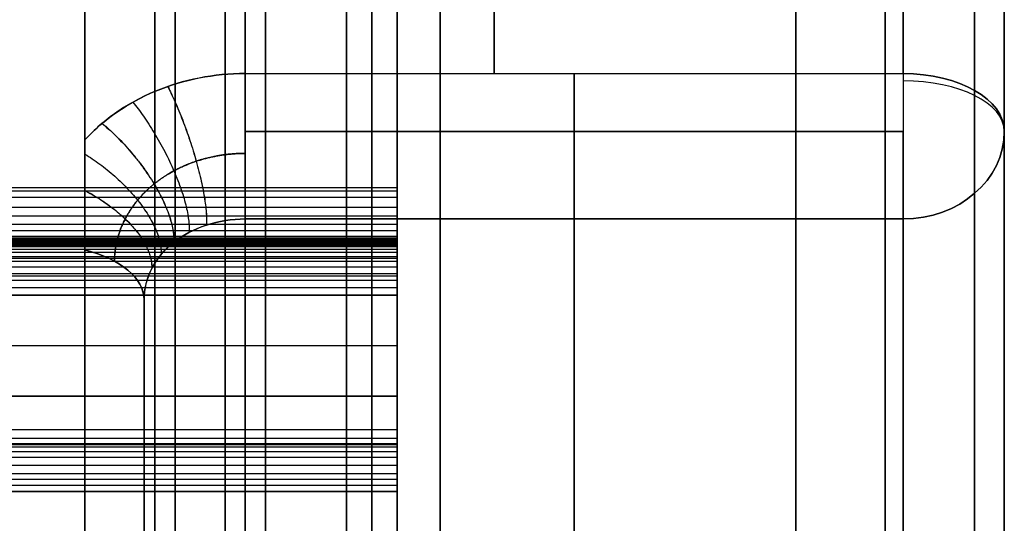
# Model space of a CAD drawing. Header units: millimetres. Extents: x -105 to 152, y -114 to 65.
# Tile 304 of 329: x 95 to 105, y 28 to 33. Entities that reach past the tile are written whole.
import ezdxf

# ---------------------------------------------------------------- set-up
doc = ezdxf.new("R2010")
doc.units = ezdxf.units.MM
doc.layers.add('Layer 01', color=18, linetype='Continuous', true_color=0x000000)

# ---------------------------------------------------------------- blocks, each defined once
blk = doc.blocks.new('Block 02')
at = {"layer": 'Layer 01'}
for p, q in [((104.576, 28.8633, -25.3488), (104.576, 49.9343, -25.3488)), ((104.576, 28.8633, 25.3488), (104.576, 49.9343, 25.3488)), ((97.076, 32.0127, 46.9476), (103.576, 32.0127, 46.9476)), ((98.576, 31.423, 64.0106), (-26.924, 31.423, 64.0106)), ((97.076, 31.1467, -46.4476), (97.076, 21.1188, -29.0789)), ((100.326, 21.1188, 29.0789), (100.326, 31.1467, 46.4476)), ((100.326, 31.1467, -46.4476), (100.326, 21.1188, -29.0789)), ((98.576, 28.925, -63.6306), (98.576, 30.9378, -63.6306)), ((98.576, 28.9253, 63.6312), (98.576, 30.9377, 63.6312)), ((98.576, 29.954, -63.1001), (98.576, 29.954, -64.1019)), ((98.576, 29.9539, 64.102), (98.576, 29.9539, 63.1002)), ((-26.924, 28.925, -63.6616), (98.576, 28.925, -63.6616)), ((-26.924, 28.925, 63.6719), (98.576, 28.925, 63.6719))]:
    blk.add_line(p, q, dxfattribs=at)
at = {"layer": 'Layer 01', "extrusion": (-1, 3.43217e-14, -1.94826e-15)}
blk.add_arc((0, 0, -98.576), 62, 90, 270, dxfattribs=at)
at = {"layer": 'Layer 01', "extrusion": (1, 0, 0)}
for centre, radius, start, end in [((0, 0, 95.4917), 61.5, 270, 90), ((0, 0, 95.4917), 60, 270, 90), ((0, 0, 95.4917), 35.9386, 270, 90), ((32.0127, -45.9476, 100.326), 1, 270, 304.86576), ((32.0127, 45.9476, 100.326), 1, 55.13424, 150), ((32.0127, -45.9476, 100.326), 1, 210, 270), ((0, 0, 95.4917), 56.9095, 57.18524, 62.81476), ((0, 0, 95.4917), 56.9095, 297.18524, 302.81476)]:
    blk.add_arc(centre, radius, start, end, dxfattribs=at)
at = {"layer": 'Layer 01', "extrusion": (1, -3.43217e-14, 2.25655e-15)}
blk.add_arc((0, 0, 96.3839), 61.5, 270, 90, dxfattribs=at)
at = {"layer": 'Layer 01', "extrusion": (-1, 3.43217e-14, -2.19517e-15)}
blk.add_arc((0, 0, -97.276), 61.5, 90, 270, dxfattribs=at)
at = {"layer": 'Layer 01', "extrusion": (1, -3.43217e-14, 1.9641e-15)}
blk.add_arc((0, 0, 98.076), 61.5, 270, 90, dxfattribs=at)
at = {"layer": 'Layer 01', "extrusion": (-1, 3.09204e-29, 0)}
for centre, radius in [((0, 0, -98.326), 61.5), ((0, 0, -96.1839), 60)]:
    blk.add_arc(centre, radius, 90, 270, dxfattribs=at)
at = {"layer": 'Layer 01', "extrusion": (-1, 3.09859e-29, -1.15535e-16)}
blk.add_arc((0, 0, -98.576), 61.5, 90, 270, dxfattribs=at)
at = {"layer": 'Layer 01', "extrusion": (1, -3.09204e-29, -1.15912e-16)}
blk.add_arc((0, 0, 97.076), 61.3, 270, 90, dxfattribs=at)
at = {"layer": 'Layer 01', "extrusion": (-1, 3.09204e-29, 9.24197e-30)}
for centre, radius, start, end in [((0, 0, -97.076), 61.3, 90, 270), ((0, 0, -104.576), 56, 184.86576, 235.13424), ((0, 0, -104.576), 56, 124.86576, 175.13424), ((0, 0, -96.076), 56, 117.18524, 122.81476), ((0, 0, -96.076), 56, 237.18524, 242.81476)]:
    blk.add_arc(centre, radius, start, end, dxfattribs=at)
at = {"layer": 'Layer 01', "extrusion": (1, -3.09204e-29, -1.1803e-16)}
blk.add_arc((0, 0, 97.076), 60.2, 270, 90, dxfattribs=at)
at = {"layer": 'Layer 01', "extrusion": (-1, 3.09204e-29, 1.01621e-44)}
blk.add_arc((0, 0, -96.876), 60, 90, 270, dxfattribs=at)
at = {"layer": 'Layer 01', "extrusion": (1, -1.32662e-14, -1.22671e-14)}
blk.add_arc((0, 0, 95.4917), 57, 4.06591, 55.93409, dxfattribs=at)
at = {"layer": 'Layer 01', "extrusion": (1, -1.72567e-14, 5.35531e-15)}
blk.add_arc((0, 0, 95.4917), 57, 304.06591, 355.93409, dxfattribs=at)
at = {"layer": 'Layer 01', "extrusion": (1, -3.09204e-29, 0)}
for start, end in [(4.86576, 55.13424), (304.86576, 355.13424)]:
    blk.add_arc((0, 0, 99.5339), 57, start, end, dxfattribs=at)
at = {"layer": 'Layer 01', "extrusion": (-1, -8.58333e-30, -4.95559e-30)}
blk.add_arc((0, 0, -103.576), 57, 124.86576, 175.13424, dxfattribs=at)
at = {"layer": 'Layer 01', "extrusion": (-1, 2.55355e-29, -1.47429e-29)}
blk.add_arc((0, 0, -103.576), 57, 184.86576, 235.13424, dxfattribs=at)
at = {"layer": 'Layer 01', "extrusion": (-1, 1.54196e-29, -8.9025e-30)}
blk.add_arc((0, 0, -104.576), 56, 184.86576, 235.13424, dxfattribs=at)
at = {"layer": 'Layer 01', "extrusion": (-1, 1.67332e-29, 9.6609e-30)}
blk.add_arc((0, 0, -104.576), 56, 124.86576, 175.13424, dxfattribs=at)
at = {"layer": 'Layer 01', "extrusion": (-1, -1.14214e-13, 2.26189e-12)}
blk.add_arc((-0.0031, 434.9602, -98.576), 499.9601, 265.557501, 266.393268, dxfattribs=at)
at = {"layer": 'Layer 01', "extrusion": (1, 4.03463e-30, 2.32939e-30)}
blk.add_arc((0, 0, 104.576), 38.4142, 7.10293, 52.89707, dxfattribs=at)
at = {"layer": 'Layer 01', "extrusion": (1, 2.28119e-29, -1.31705e-29)}
blk.add_arc((0, 0, 104.576), 38.4142, 307.10293, 352.89707, dxfattribs=at)
at = {"layer": 'Layer 01', "extrusion": (-1, -5.18158e-15, 4.11008e-15)}
blk.add_arc((0, 0, -104.2831), 37.7071, 187.10293, 232.89707, dxfattribs=at)
at = {"layer": 'Layer 01', "extrusion": (-1, -1.23524e-15, -1.53921e-16)}
blk.add_arc((0, 0, -104.2831), 37.7071, 127.10293, 172.89707, dxfattribs=at)
at = {"layer": 'Layer 01', "extrusion": (1, -3.09204e-29, -9.24197e-30)}
for start, end in [(307.27117, 352.72883), (7.27117, 52.72883)]:
    blk.add_arc((0, 0, 103.3989), 36.8229, start, end, dxfattribs=at)
at = {"layer": 'Layer 01', "extrusion": (-1, 0, 0)}
for start, end in [(125.9894, 174.0106), (185.9894, 234.0106)]:
    blk.add_arc((0, 0, -99.0032), 35.9386, start, end, dxfattribs=at)
at = {"layer": 'Layer 01', "extrusion": (-1, -1.28745e-12, -1.68299e-13)}
blk.add_arc((0, 0, -102.5147), 35.9386, 127.4476, 172.5524, dxfattribs=at)
at = {"layer": 'Layer 01', "extrusion": (-1, -7.89478e-13, 1.03082e-12)}
blk.add_arc((0, 0, -102.5147), 35.9386, 187.4476, 232.5524, dxfattribs=at)
at = {"layer": 'Layer 01', "extrusion": (1, -4.52559e-14, 6.49555e-14)}
blk.add_arc((32.0127, -45.9476, 97.076), 1, 270, 304.86576, dxfattribs=at)
at = {"layer": 'Layer 01', "extrusion": (1, 1.13447e-14, -6.54986e-15)}
blk.add_arc((32.0127, 45.9476, 97.076), 1, 55.13424, 150, dxfattribs=at)
at = {"layer": 'Layer 01', "extrusion": (-1, 3.09204e-29, -9.84691e-29)}
blk.add_arc((-32.0127, -45.9476, -103.576), 1, 235.13424, 270, dxfattribs=at)
at = {"layer": 'Layer 01', "extrusion": (3.06532e-29, 0.820494, 0.571656)}
blk.add_arc((-103.576, -56), 1, 180, 270, dxfattribs=at)
at = {"layer": 'Layer 01', "extrusion": (8.88178e-16, 0.820494, -0.571656)}
blk.add_arc((-103.576, 56), 1, 90, 180, dxfattribs=at)
at = {"layer": 'Layer 01', "extrusion": (1, -5.93433e-30, 2.66204e-29)}
blk.add_arc((32.0127, 45.9476, 103.576), 1, 55.13424, 150, dxfattribs=at)
at = {"layer": 'Layer 01', "extrusion": (-2.21569e-29, -0.866025, 0.5)}
blk.add_arc((103.576, 55.7982, -4.75), 1, 0, 90, dxfattribs=at)
at = {"layer": 'Layer 01', "extrusion": (-3.13988e-29, 0.866025, 0.5)}
blk.add_arc((-103.576, -55.7982, 4.75), 1, 180, 270, dxfattribs=at)
at = {"layer": 'Layer 01', "extrusion": (1, -3.72821e-30, -6.45745e-30)}
for centre in [(32.0127, -45.9476, 97.076), (32.0127, -45.9476, 103.576)]:
    blk.add_arc(centre, 1, 210, 270, dxfattribs=at)
at = {"layer": 'Layer 01', "extrusion": (0, -0.5, -0.866025)}
blk.add_arc((103.576, -4.75, -55.7982), 1, 0, 90, dxfattribs=at)
at = {"layer": 'Layer 01', "extrusion": (-7.45643e-30, -0.5, 0.866025)}
blk.add_arc((103.576, 4.75, -55.7982), 1, 270, 0, dxfattribs=at)
at = {"layer": 'Layer 01', "extrusion": (1, 6.25593e-28, -1.04238e-26)}
blk.add_arc((0.0001, 435.0009, 98.576), 500.0009, 273.262274, 273.606783, dxfattribs=at)
at = {"layer": 'Layer 01', "extrusion": (1, -3.52021e-12, -5.81001e-11)}
blk.add_arc((-0.0186, -435.2915, 98.576), 500.2921, 86.393174, 86.737486, dxfattribs=at)
at = {"layer": 'Layer 01', "extrusion": (-1, -7.12748e-14, -1.13075e-12)}
blk.add_arc((-31.423, 63.5106, -98.576), 0.5, 3.4151, 93.6068, dxfattribs=at)
at = {"layer": 'Layer 01', "extrusion": (1.60552e-14, 0.840427, -0.541925)}
blk.add_arc((-95.076, 56), 1, 114.56204, 180, dxfattribs=at)
at = {"layer": 'Layer 01', "extrusion": (-7.41008e-15, 0.840427, 0.541925)}
blk.add_arc((-95.076, -56), 1, 180, 245.43796, dxfattribs=at)
at = {"layer": 'Layer 01', "extrusion": (-1, -1.21914e-11, 2.03604e-10)}
blk.add_arc((0, 435, -98.576), 499, 266.507903, 266.622816, dxfattribs=at)
at = {"layer": 'Layer 01', "extrusion": (-1, 1.31526e-11, 2.1796e-10)}
blk.add_arc((0, -435, -98.576), 499, 93.377184, 93.492097, dxfattribs=at)
at = {"layer": 'Layer 01', "extrusion": (-1, -2.33644e-28, -4.04683e-28)}
blk.add_arc((0, 0, -96.076), 56, 117.18524, 122.81476, dxfattribs=at)
at = {"layer": 'Layer 01', "extrusion": (-1, -3.12547e-28, 5.41347e-28)}
blk.add_arc((0, 0, -96.076), 56, 237.18524, 242.81476, dxfattribs=at)
at = {"layer": 'Layer 01', "extrusion": (1, 1.87023e-15, 2.6708e-14)}
blk.add_arc((29.425, -63.6325, 98.576), 0.5, 93.37718, 180, dxfattribs=at)
at = {"layer": 'Layer 01', "extrusion": (-1, 2.85179e-14, -2.99969e-14)}
blk.add_arc((-28.425, 63.6906, -98.576), 0.5, 93.26201, 180, dxfattribs=at)
at = {"layer": 'Layer 01', "extrusion": (-1, -1.24185e-12, 2.38809e-11)}
blk.add_arc((-0.0077, 434.8496, -98.576), 499.8494, 266.737606, 267.08244, dxfattribs=at)
at = {"layer": 'Layer 01', "extrusion": (1, -1.33072e-12, -2.39524e-11)}
blk.add_arc((0.0024, -435.0001, 98.576), 500, 86.737988, 87.082714, dxfattribs=at)
at = {"layer": 'Layer 01'}
for points, knots in [([(95.4917, 31.9283, 47.2184), (95.676, 32.1305, 47.0817), (95.9173, 32.2974, 46.9669), (96.326, 32.4672, 46.8496), (96.4726, 32.5113, 46.819), (96.7698, 32.5695, 46.7785), (96.9213, 32.5844, 46.7681), (97.076, 32.5844, 46.7681)], [-1.847718, -1.847718, -1.847718, -1.847718, -0.923859, -0.923859, -0.461929, -0.461929, 0, 0, 0, 0]), ([(97.076, 32.5844, -46.7681), (96.7672, 32.5844, -46.7681), (96.4623, 32.5237, -46.8105), (96.0537, 32.3541, -46.9278), (95.9237, 32.2834, -46.9765), (95.6902, 32.122, -47.087), (95.5845, 32.0301, -47.1496), (95.4917, 31.9283, -47.2184)], [0, 0, 0, 0, 0.924027, 0.924027, 1.38604, 1.38604, 1.848054, 1.848054, 1.848054, 1.848054]), ([(96.076, 30.3478, 47.0639), (96.076, 30.5634, 46.9095), (96.1842, 30.7698, 46.7511), (96.4601, 30.9887, 46.5771), (96.5709, 31.0472, 46.5295), (96.8133, 31.1262, 46.4647), (96.9434, 31.1467, 46.4476), (97.076, 31.1467, 46.4476)], [0, 0, 0, 0, 0.801177, 0.801177, 1.201766, 1.201766, 1.602355, 1.602355, 1.602355, 1.602355]), ([(97.076, 31.1467, -46.4476), (96.8108, 31.1467, -46.4476), (96.5515, 31.0614, -46.5193), (96.2757, 30.8423, -46.6935), (96.2018, 30.7543, -46.7623), (96.102, 30.5602, -46.9094), (96.076, 30.4556, -46.9867), (96.076, 30.3478, -47.0639)], [0, 0, 0, 0, 0.801403, 0.801403, 1.202104, 1.202104, 1.602805, 1.602805, 1.602805, 1.602805])]:
    blk.add_open_spline(points, degree=3, knots=knots, dxfattribs=at)
for points in [[(97.076, 32.5844, -46.7681), (100.326, 32.5844, -46.7681), (103.576, 32.5844, -46.7681)], [(97.076, 32.5844, 46.7681), (100.326, 32.5844, 46.7681), (103.576, 32.5844, 46.7681)], [(103.576, 32.0127, -46.9476), (100.326, 32.0127, -46.9476), (97.076, 32.0127, -46.9476)], [(104.576, 23.1733, 30.6374), (104.576, 27.593, 38.2925), (104.576, 32.0127, 45.9476)], [(104.576, 32.0127, -45.9476), (104.576, 27.593, -38.2925), (104.576, 23.1733, -30.6374)], [(98.576, 31.4545, 64.0096), (35.826, 31.4545, 64.0096), (-26.924, 31.4545, 64.0096)], [(98.576, 31.4545, -64.0096), (35.826, 31.4545, -64.0096), (-26.924, 31.4545, -64.0096)], [(98.576, 31.3585, -64.0064), (35.826, 31.3585, -64.0064), (-26.924, 31.3585, -64.0064)], [(98.576, 31.261, -63.9836), (35.826, 31.261, -63.9836), (-26.924, 31.261, -63.9836)], [(98.576, 31.1758, -63.9452), (35.826, 31.1758, -63.9452), (-26.924, 31.1758, -63.9452)], [(97.076, 31.1467, 46.4476), (97.076, 26.1328, 37.7633), (97.076, 21.1188, 29.0789)], [(103.576, 31.1467, 46.4476), (100.326, 31.1467, 46.4476), (97.076, 31.1467, 46.4476)], [(97.076, 31.1467, -46.4476), (100.326, 31.1467, -46.4476), (103.576, 31.1467, -46.4476)], [(97.076, 21.1188, -29.0789), (97.076, 26.1328, -37.7633), (97.076, 31.1467, -46.4476)], [(103.576, 22.3073, 31.1374), (103.576, 26.727, 38.7925), (103.576, 31.1467, 46.4476)], [(103.576, 31.1467, -46.4476), (103.576, 26.727, -38.7925), (103.576, 22.3073, -31.1374)], [(98.576, 31.0923, -63.8856), (35.826, 31.0923, -63.8856), (-26.924, 31.0923, -63.8856)], [(98.576, 31.0291, -63.8185), (35.826, 31.0291, -63.8185), (-26.924, 31.0291, -63.8185)], [(98.576, 30.9739, -63.7303), (35.826, 30.9739, -63.7303), (-26.924, 30.9739, -63.7303)], [(98.576, 30.9587, -63.6961), (35.826, 30.9587, -63.6961), (-26.924, 30.9587, -63.6961)], [(98.576, 30.9438, -63.6531), (35.826, 30.9438, -63.6531), (-26.924, 30.9438, -63.6531)], [(98.576, 30.9313, -63.6013), (35.826, 30.9313, -63.6013), (-26.924, 30.9313, -63.6013)], [(-26.924, 30.924, -63.5416), (35.826, 30.924, -63.5416), (98.576, 30.924, -63.5416)], [(-26.924, 30.9239, 63.5404), (35.826, 30.9239, 63.5404), (98.576, 30.9239, 63.5404)], [(98.576, 30.9232, 63.531), (35.826, 30.9232, 63.531), (-26.924, 30.9232, 63.531)], [(98.576, 30.9199, 63.5013), (35.826, 30.9199, 63.5013), (-26.924, 30.9199, 63.5013)], [(98.576, 30.9139, 63.468), (35.826, 30.9139, 63.468), (-26.924, 30.9139, 63.468)], [(98.576, 30.9046, 63.4311), (35.826, 30.9046, 63.4311), (-26.924, 30.9046, 63.4311)], [(98.576, 30.8909, 63.3911), (35.826, 30.8909, 63.3911), (-26.924, 30.8909, 63.3911)], [(98.576, 30.8776, -63.3602), (35.826, 30.8776, -63.3602), (-26.924, 30.8776, -63.3602)], [(98.576, 30.8719, 63.3483), (35.826, 30.8719, 63.3483), (-26.924, 30.8719, 63.3483)], [(98.576, 30.8466, 63.3037), (35.826, 30.8466, 63.3037), (-26.924, 30.8466, 63.3037)], [(98.576, 30.8141, 63.2585), (35.826, 30.8141, 63.2585), (-26.924, 30.8141, 63.2585)], [(98.576, 30.7738, 63.2143), (35.826, 30.7738, 63.2143), (-26.924, 30.7738, 63.2143)], [(98.576, 30.7562, -63.198), (35.826, 30.7562, -63.198), (-26.924, 30.7562, -63.198)], [(98.576, 30.7254, 63.1728), (35.826, 30.7254, 63.1728), (-26.924, 30.7254, 63.1728)], [(98.576, 30.6692, 63.1363), (35.826, 30.6692, 63.1363), (-26.924, 30.6692, 63.1363)], [(98.576, 30.6062, 63.1065), (35.826, 30.6062, 63.1065), (-26.924, 30.6062, 63.1065)], [(98.576, 30.5803, -63.0973), (35.826, 30.5803, -63.0973), (-26.924, 30.5803, -63.0973)], [(98.576, 30.538, 63.0855), (35.826, 30.538, 63.0855), (-26.924, 30.538, 63.0855)], [(98.576, 30.4666, 63.0743), (35.826, 30.4666, 63.0743), (-26.924, 30.4666, 63.0743)], [(-26.924, 30.3945, -63.0735), (35.826, 30.3945, -63.0735), (98.576, 30.3945, -63.0735)], [(98.576, 30.3945, 63.0735), (35.826, 30.3945, 63.0735), (-26.924, 30.3945, 63.0735)], [(96.076, 30.3478, 47.0639), (96.076, 25.323, 38.3607), (96.076, 20.2982, 29.6575)], [(96.076, 20.2982, -29.6575), (96.076, 25.323, -38.3607), (96.076, 30.3478, -47.0639)], [(98.576, 29.895, -63.1037), (35.826, 29.895, -63.1037), (-26.924, 29.895, -63.1037)], [(98.576, 29.895, 63.1037), (35.826, 29.895, 63.1037), (-26.924, 29.895, 63.1037)], [(98.576, 29.3955, -63.1334), (35.826, 29.3955, -63.1334), (-26.924, 29.3955, -63.1334)], [(-26.924, 29.3955, 63.1334), (35.826, 29.3955, 63.1334), (98.576, 29.3955, 63.1334)], [(98.576, 29.0633, 63.2913), (35.826, 29.0633, 63.2913), (-26.924, 29.0633, 63.2913)], [(98.576, 28.9766, 63.4153), (35.826, 28.9766, 63.4153), (-26.924, 28.9766, 63.4153)], [(98.576, 28.925, 63.6906), (35.826, 28.925, 63.6906), (-26.924, 28.925, 63.6906)], [(-26.924, 28.925, -63.6325), (35.826, 28.925, -63.6325), (98.576, 28.925, -63.6325)], [(-26.924, 28.925, -63.6906), (35.826, 28.925, -63.6906), (98.576, 28.925, -63.6906)], [(-26.924, 28.925, 63.6533), (35.826, 28.925, 63.6533), (98.576, 28.925, 63.6533)], [(98.576, 28.9146, -63.7917), (35.826, 28.9146, -63.7917), (-26.924, 28.9146, -63.7917)], [(98.576, 28.925, -63.6325), (98.576, 28.925, -63.6616), (98.576, 28.925, -63.6906)], [(98.576, 28.925, 63.6906), (98.576, 28.925, 63.6719), (98.576, 28.925, 63.6533)], [(98.576, 28.8921, -63.8688), (35.826, 28.8921, -63.8688), (-26.924, 28.8921, -63.8688)], [(98.576, 28.8452, -63.9614), (35.826, 28.8452, -63.9614), (-26.924, 28.8452, -63.9614)], [(98.576, 28.7885, -64.0339), (35.826, 28.7885, -64.0339), (-26.924, 28.7885, -64.0339)], [(98.576, 28.7108, -64.1008), (35.826, 28.7108, -64.1008), (-26.924, 28.7108, -64.1008)], [(98.576, 28.6295, -64.1468), (35.826, 28.6295, -64.1468), (-26.924, 28.6295, -64.1468)], [(98.576, 28.5712, -64.1687), (35.826, 28.5712, -64.1687), (-26.924, 28.5712, -64.1687)], [(98.576, 28.5123, -64.1829), (35.826, 28.5123, -64.1829), (-26.924, 28.5123, -64.1829)], [(-26.924, 28.4534, -64.1897), (35.826, 28.4534, -64.1897), (98.576, 28.4535, -64.1897)], [(98.576, 28.4534, 64.1898), (35.826, 28.4534, 64.1898), (-26.924, 28.4534, 64.1898)]]:
    blk.add_open_spline(points, degree=2, dxfattribs=at)
at = {"layer": 'Layer 01', "extrusion": (0.923149, 0.316033, -0.218904)}
blk.add_rational_spline([(96.3094, 32.4562, 46.8572), (96.7242, 31.6374, 47.4243), (96.6927, 31.0869, 46.4969)], [0.999975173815, 0.679783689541, 1.0000000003], degree=2, dxfattribs=at)
at = {"layer": 'Layer 01', "extrusion": (-0.923358, -0.315618, -0.21862)}
blk.add_rational_spline([(96.3104, 32.4565, -46.857), (96.7245, 31.6378, -47.424), (96.6932, 31.0872, -46.497)], [0.999982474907, 0.679827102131, 0.999888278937], degree=2, dxfattribs=at)
at = {"layer": 'Layer 01', "extrusion": (0.830552, 0.458883, -0.315611)}
blk.add_rational_spline([(95.9647, 32.301, 46.9643), (96.5592, 31.5703, 47.4666), (96.5203, 31.0145, 46.556)], [0.999907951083, 0.683602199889, 0.99999470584], degree=2, dxfattribs=at)
at = {"layer": 'Layer 01', "extrusion": (0.705594, 0.585642, -0.39895)}
blk.add_rational_spline([(95.6609, 32.0908, 47.1082), (96.4076, 31.4762, 47.5266), (96.3684, 30.916, 46.6349)], [0.999908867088, 0.688330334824, 0.999999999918], degree=2, dxfattribs=at)
at = {"layer": 'Layer 01', "extrusion": (-0.706108, -0.585211, -0.398673)}
blk.add_rational_spline([(95.6618, 32.0918, -47.1075), (96.4082, 31.4767, -47.5265), (96.3689, 30.9164, -46.6346)], [1.00000232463, 0.68826502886, 0.999999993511], degree=2, dxfattribs=at)
at = {"layer": 'Layer 01', "extrusion": (-1, 5.90467e-12, -1.10436e-11)}
blk.add_open_spline([(95.4917, 30.8407, -47.8283), (95.4917, 31.0157, -47.7154), (95.4917, 31.2002, -47.6196), (95.4917, 31.5706, -47.4303), (95.4917, 31.7556, -47.3353), (95.4917, 31.9283, -47.2184)], degree=3, knots=[0, 0, 0, 0, 0.62432, 0.62432, 1.248641, 1.248641, 1.248641, 1.248641], dxfattribs=at)
at = {"layer": 'Layer 01', "extrusion": (1, -1.78411e-12, -3.36837e-12)}
blk.add_open_spline([(95.4917, 31.9283, 47.2184), (95.4917, 31.7556, 47.3353), (95.4917, 31.5706, 47.4303), (95.4917, 31.2002, 47.6196), (95.4917, 31.0157, 47.7154), (95.4917, 30.8407, 47.8283)], degree=3, knots=[0, 0, 0, 0, 0.62432, 0.62432, 1.248641, 1.248641, 1.248641, 1.248641], dxfattribs=at)
at = {"layer": 'Layer 01', "extrusion": (-0.554236, -0.690441, -0.46488)}
blk.add_rational_spline([(95.4917, 31.7888, -47.3071), (96.2744, 31.3063, -47.5236), (96.2443, 30.7957, -46.7295)], [0.962818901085, 0.713324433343, 1.00000011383], degree=2, dxfattribs=at)
at = {"layer": 'Layer 01'}
for points, weights, knots in [([(97.076, 31.7952, 46.9237), (96.9109, 31.7952, 46.9237), (96.7456, 31.7689, 46.9426), (96.5143, 31.6916, 46.9978), (96.4409, 31.66, 47.0203), (96.3013, 31.5848, 47.0736), (96.2348, 31.5408, 47.1047), (96.0552, 31.3958, 47.2064), (95.9565, 31.2775, 47.2887), (95.8224, 31.0184, 47.4659), (95.7854, 30.8741, 47.5632), (95.7831, 30.731, 47.6582)], [0.838226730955, 0.838217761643, 0.838821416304, 0.840417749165, 0.841055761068, 0.842497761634, 0.843307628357, 0.845811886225, 0.847640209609, 0.85093074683, 0.852435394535, 0.853553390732], [0, 0, 0, 0, 0.79737, 0.79737, 1.196055, 1.196055, 1.59474, 1.59474, 2.39211, 2.39211, 3.189479, 3.189479, 3.189479, 3.189479]), ([(95.7831, 30.731, -47.6582), (95.7854, 30.8754, -47.5624), (95.8221, 31.0182, -47.4662), (95.9234, 31.2136, -47.3325), (95.9644, 31.275, -47.2902), (96.0601, 31.3904, -47.2101), (96.1155, 31.4447, -47.1722), (96.2957, 31.5899, -47.0703), (96.439, 31.6666, -47.0158), (96.7453, 31.7688, -46.9428), (96.9121, 31.7952, -46.9237), (97.076, 31.7952, -46.9237)], [0.853553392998, 0.852423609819, 0.850935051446, 0.848450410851, 0.847591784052, 0.845852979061, 0.844967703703, 0.842463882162, 0.840937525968, 0.838824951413, 0.838214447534, 0.838226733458], [0, 0, 0, 0, 0.797394, 0.797394, 1.19609, 1.19609, 1.594787, 1.594787, 2.392181, 2.392181, 3.189574, 3.189574, 3.189574, 3.189574])]:
    blk.add_rational_spline(points, weights, degree=3, knots=knots, dxfattribs=at)
at = {"layer": 'Layer 01', "extrusion": (-0.382206, -0.769689, -0.511369)}
blk.add_rational_spline([(95.4917, 31.4292, -47.5026), (96.1692, 31.0752, -47.4761), (96.1522, 30.6579, -46.8353)], [0.906630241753, 0.756304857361, 1.00000009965], degree=2, dxfattribs=at)
at = {"layer": 'Layer 01', "extrusion": (0.381706, 0.76987, -0.511469)}
blk.add_rational_spline([(95.4917, 31.4283, 47.503), (96.1691, 31.0745, 47.4761), (96.152, 30.6574, 46.8355)], [0.906537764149, 0.756375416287, 1.00006163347], degree=2, dxfattribs=at)
at = {"layer": 'Layer 01', "extrusion": (-1, 6.00784e-14, 1.59173e-13)}
blk.add_open_spline([(98.576, 31.4545, -64.0096), (98.576, 31.4118, -64.0099), (98.576, 31.3791, -64.0088), (98.576, 31.3507, -64.0055), (98.576, 31.3415, -64.0042), (98.576, 31.3262, -64.0015), (98.576, 31.3027, -63.9966), (98.576, 31.278, -63.9894), (98.576, 31.2439, -63.9778), (98.576, 31.2303, -63.9723), (98.576, 31.2007, -63.9588), (98.576, 31.1575, -63.9364), (98.576, 31.1174, -63.9076), (98.576, 31.0669, -63.8633), (98.576, 31.046, -63.8407), (98.576, 31.0061, -63.7884), (98.576, 30.9884, -63.7601), (98.576, 30.9601, -63.7022), (98.576, 30.9477, -63.6689), (98.576, 30.9333, -63.6138), (98.576, 30.9278, -63.5805), (98.576, 30.924, -63.5416)], degree=3, knots=[-0.786718, -0.786718, -0.786718, -0.786718, -0.6883783, -0.6883783, -0.6637934, -0.6637934, -0.6392084, -0.5900385, -0.5900385, -0.5408687, -0.5408687, -0.4916988, -0.393359, -0.393359, -0.2950193, -0.2950193, -0.1966795, -0.1966795, -0.0983398, -0.0983398, 0, 0, 0, 0], dxfattribs=at)
at = {"layer": 'Layer 01', "extrusion": (1, 1.42415e-13, 1.91446e-13)}
blk.add_open_spline([(98.576, 30.924, -63.5416), (98.576, 30.9201, -63.479), (98.576, 30.9047, -63.4185), (98.576, 30.8641, -63.331), (98.576, 30.8463, -63.3008), (98.576, 30.8058, -63.2467), (98.576, 30.7825, -63.2215), (98.576, 30.7299, -63.1745), (98.576, 30.7038, -63.1559), (98.576, 30.6452, -63.1223), (98.576, 30.6138, -63.1084), (98.576, 30.5635, -63.0917), (98.576, 30.5503, -63.0881), (98.576, 30.52, -63.0812), (98.576, 30.474, -63.073), (98.576, 30.4266, -63.0715), (98.576, 30.3945, -63.0735)], degree=3, knots=[-0.7870652, -0.7870652, -0.7870652, -0.7870652, -0.5902989, -0.5902989, -0.4919157, -0.4919157, -0.3935326, -0.3935326, -0.2951494, -0.2951494, -0.1967663, -0.1967663, -0.1475747, -0.1475747, -0.0983831, 0, 0, 0, 0], dxfattribs=at)
at = {"layer": 'Layer 01', "extrusion": (-1, 1.17607e-13, 1.14497e-12)}
blk.add_open_spline([(98.576, 30.3945, 63.0735), (98.576, 30.4357, 63.0727), (98.576, 30.4683, 63.0738), (98.576, 30.4983, 63.0777), (98.576, 30.5074, 63.0791), (98.576, 30.5229, 63.082), (98.576, 30.5464, 63.087), (98.576, 30.5708, 63.0941), (98.576, 30.6041, 63.1053), (98.576, 30.6177, 63.1108), (98.576, 30.647, 63.1241), (98.576, 30.69, 63.1463), (98.576, 30.7302, 63.1753), (98.576, 30.7813, 63.2199), (98.576, 30.8021, 63.2424), (98.576, 30.8415, 63.294), (98.576, 30.8588, 63.322), (98.576, 30.904, 63.4129), (98.576, 30.92, 63.4743), (98.576, 30.9239, 63.5404)], degree=3, knots=[-0.7858605, -0.7858605, -0.7858605, -0.7858605, -0.6876279, -0.6876279, -0.6630698, -0.6630698, -0.6385116, -0.5893953, -0.5893953, -0.5402791, -0.5402791, -0.4911628, -0.3929302, -0.3929302, -0.2946977, -0.2946977, -0.1964651, -0.1964651, 0, 0, 0, 0], dxfattribs=at)
at = {"layer": 'Layer 01', "extrusion": (1, 1.57127e-12, 1.42212e-12)}
blk.add_open_spline([(98.576, 28.925, 63.6533), (98.576, 28.9248, 63.5786), (98.576, 28.9368, 63.5109), (98.576, 28.9668, 63.435), (98.576, 28.9726, 63.4223), (98.576, 28.9867, 63.395), (98.576, 29.0101, 63.3547), (98.576, 29.0402, 63.3161), (98.576, 29.1554, 63.1918), (98.576, 29.2649, 63.1406), (98.576, 29.3955, 63.1334)], degree=3, knots=[-0.7865034, -0.7865034, -0.7865034, -0.7865034, -0.5898776, -0.5898776, -0.5407211, -0.5407211, -0.4915646, -0.3932517, -0.3932517, 0, 0, 0, 0], dxfattribs=at)
at = {"layer": 'Layer 01', "extrusion": (-1, 9.56376e-14, -1.18803e-13)}
blk.add_open_spline([(98.576, 28.925, -63.6906), (98.576, 28.9226, -63.7316), (98.576, 28.9196, -63.763), (98.576, 28.915, -63.79), (98.576, 28.9133, -63.7988), (98.576, 28.9099, -63.8133), (98.576, 28.9041, -63.8356), (98.576, 28.896, -63.8591), (98.576, 28.8831, -63.8915), (98.576, 28.8773, -63.9042), (98.576, 28.863, -63.9321), (98.576, 28.8397, -63.9729), (98.576, 28.8105, -64.0104), (98.576, 28.7663, -64.0575), (98.576, 28.7439, -64.077), (98.576, 28.6925, -64.1141), (98.576, 28.665, -64.1304), (98.576, 28.6089, -64.1565), (98.576, 28.5763, -64.1681), (98.576, 28.5237, -64.1812), (98.576, 28.4915, -64.1863), (98.576, 28.4535, -64.1897)], degree=3, knots=[-0.7576183, -0.7576183, -0.7576183, -0.7576183, -0.662916, -0.662916, -0.6392404, -0.6392404, -0.6155649, -0.5682137, -0.5682137, -0.5208626, -0.5208626, -0.4735114, -0.3788091, -0.3788091, -0.2841069, -0.2841069, -0.1894046, -0.1894046, -0.0947023, -0.0947023, 0, 0, 0, 0], dxfattribs=at)

msp = doc.modelspace()

# ---------------------------------------------------------------- block references
at = {"layer": 'Layer 01'}
msp.add_blockref('Block 02', (0, 0), dxfattribs=at)

doc.saveas('drawing.dxf')
